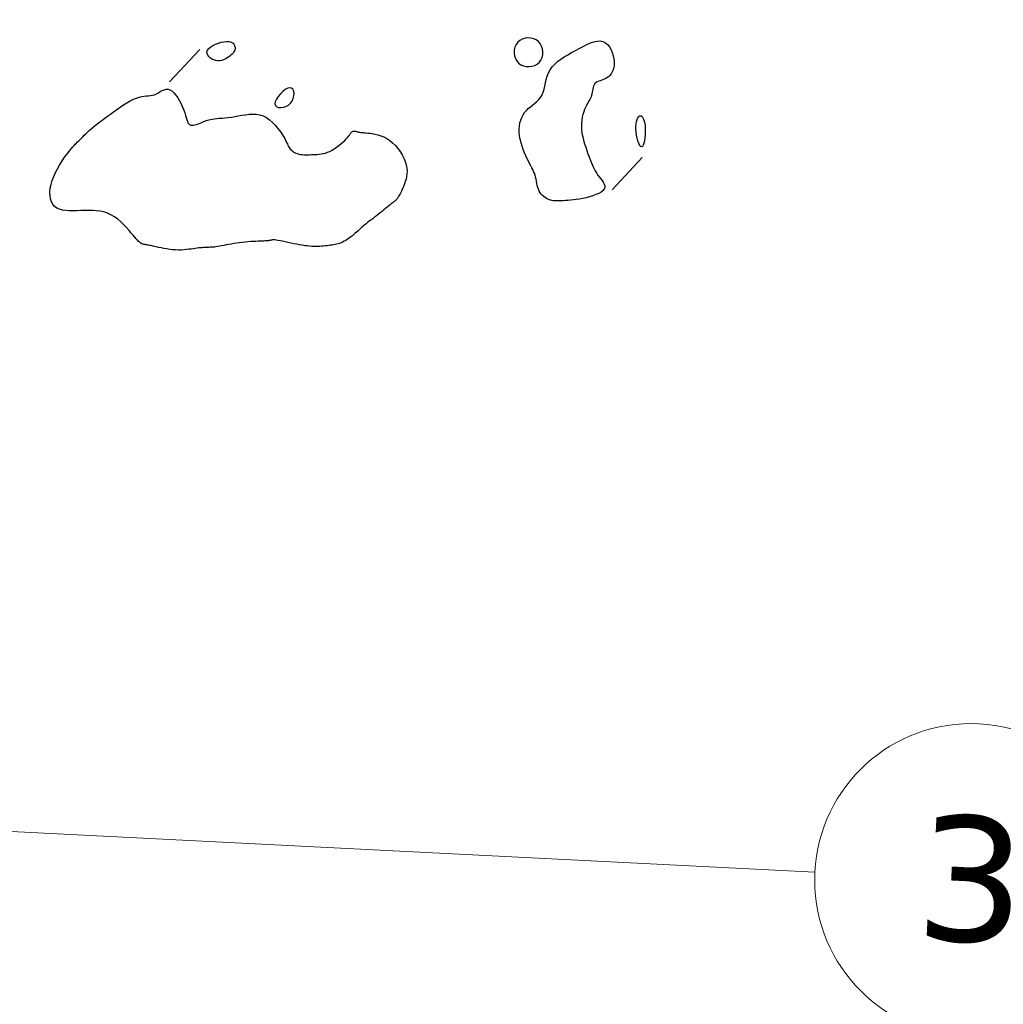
# Model space of a CAD drawing. Header units: millimetres. Extents: x 32690613 to 32693367, y 5343692 to 5344708.
# Tile 458 of 656: x 32692924 to 32692955, y 5344050 to 5344082. Entities that reach past the tile are written whole.
import ezdxf

# ---------------------------------------------------------------- set-up
doc = ezdxf.new("R2010")
doc.units = ezdxf.units.MM
doc.header["$LTSCALE"] = 20
doc.layers.get('0').update_dxf_attribs({"lineweight": 18})
doc.layers.get('Defpoints').update_dxf_attribs({"color": 11, "lineweight": 18})
doc.layers.add('02-DGM_HL_492.50', color=92, linetype='Continuous')
doc.styles.add('Verdana', font='verdana.ttf')

# ---------------------------------------------------------------- blocks, each defined once
blk = doc.blocks.new('A$C78070446')
blk.add_line((4469470.041, 5342631.206), (4470219.624, 5342563.955))
blk.add_circle((4470224.604, 5342563.508), 5)
at = {"insert": (4470224.604, 5342563.508), "char_height": 4, "attachment_point": 5, "rotation": 354.86, "line_spacing_factor": 0.252012, "style": 'Verdana'}
blk.add_mtext('3', dxfattribs=at)

msp = doc.modelspace()

# ---------------------------------------------------------------- linework, layer by layer
at = {"layer": '02-DGM_HL_492.50', "elevation": 492.5, "flags": 128}
for points in [[(32692930.269, 5344080.479), (32692930.225, 5344080.446), (32692930.176, 5344080.415), (32692930.123, 5344080.386), (32692930.068, 5344080.362), (32692930.009, 5344080.343), (32692929.949, 5344080.332), (32692929.887, 5344080.329), (32692929.825, 5344080.337), (32692929.762, 5344080.355), (32692929.702, 5344080.384), (32692929.647, 5344080.421), (32692929.601, 5344080.465), (32692929.566, 5344080.514), (32692929.546, 5344080.566), (32692929.543, 5344080.62), (32692929.561, 5344080.674), (32692929.601, 5344080.726), (32692929.661, 5344080.775), (32692929.735, 5344080.821), (32692929.819, 5344080.861), (32692929.908, 5344080.895), (32692930, 5344080.922), (32692930.087, 5344080.939), (32692930.168, 5344080.948), (32692930.237, 5344080.945), (32692930.294, 5344080.934), (32692930.341, 5344080.914), (32692930.378, 5344080.888), (32692930.406, 5344080.857), (32692930.426, 5344080.823), (32692930.438, 5344080.787), (32692930.442, 5344080.75), (32692930.441, 5344080.714), (32692930.433, 5344080.679), (32692930.419, 5344080.645), (32692930.4, 5344080.611), (32692930.375, 5344080.578), (32692930.345, 5344080.545), (32692930.309, 5344080.512)], [(32692940.142, 5344080.948), (32692940.07, 5344081), (32692939.987, 5344081.036), (32692939.897, 5344081.056), (32692939.804, 5344081.06), (32692939.711, 5344081.049), (32692939.623, 5344081.022), (32692939.543, 5344080.979), (32692939.476, 5344080.922), (32692939.424, 5344080.85), (32692939.388, 5344080.768), (32692939.368, 5344080.677), (32692939.364, 5344080.584), (32692939.375, 5344080.491), (32692939.402, 5344080.403), (32692939.444, 5344080.323), (32692939.502, 5344080.256), (32692939.574, 5344080.204), (32692939.656, 5344080.168), (32692939.746, 5344080.148), (32692939.84, 5344080.144), (32692939.932, 5344080.156), (32692940.021, 5344080.182), (32692940.1, 5344080.225), (32692940.168, 5344080.282), (32692940.22, 5344080.354), (32692940.256, 5344080.437), (32692940.276, 5344080.527), (32692940.28, 5344080.62), (32692940.268, 5344080.713), (32692940.241, 5344080.801), (32692940.199, 5344080.881)], [(32692941.517, 5344078.125), (32692941.531, 5344078.014), (32692941.553, 5344077.901), (32692941.58, 5344077.788), (32692941.613, 5344077.675), (32692941.649, 5344077.564), (32692941.686, 5344077.457), (32692941.723, 5344077.355), (32692941.759, 5344077.258), (32692941.793, 5344077.17), (32692941.825, 5344077.088), (32692941.856, 5344077.012), (32692941.887, 5344076.94), (32692941.919, 5344076.873), (32692941.953, 5344076.809), (32692941.99, 5344076.746), (32692942.032, 5344076.685), (32692942.078, 5344076.625), (32692942.126, 5344076.564), (32692942.171, 5344076.505), (32692942.212, 5344076.447), (32692942.243, 5344076.39), (32692942.261, 5344076.334), (32692942.263, 5344076.28), (32692942.244, 5344076.229), (32692942.204, 5344076.18), (32692942.143, 5344076.134), (32692942.066, 5344076.09), (32692941.976, 5344076.05), (32692941.876, 5344076.014), (32692941.77, 5344075.981), (32692941.661, 5344075.952), (32692941.553, 5344075.928), (32692941.449, 5344075.908), (32692941.349, 5344075.892), (32692941.255, 5344075.88), (32692941.165, 5344075.871), (32692941.081, 5344075.864), (32692941.003, 5344075.86), (32692940.931, 5344075.856), (32692940.865, 5344075.853), (32692940.806, 5344075.851), (32692940.752, 5344075.85), (32692940.703, 5344075.85), (32692940.657, 5344075.851), (32692940.614, 5344075.855), (32692940.572, 5344075.862), (32692940.53, 5344075.872), (32692940.487, 5344075.886), (32692940.443, 5344075.905), (32692940.398, 5344075.928), (32692940.353, 5344075.955), (32692940.308, 5344075.987), (32692940.266, 5344076.024), (32692940.227, 5344076.066), (32692940.192, 5344076.113), (32692940.162, 5344076.164), (32692940.138, 5344076.221), (32692940.118, 5344076.282), (32692940.102, 5344076.346), (32692940.088, 5344076.412), (32692940.076, 5344076.478), (32692940.063, 5344076.545), (32692940.048, 5344076.611), (32692940.031, 5344076.674), (32692940.01, 5344076.734), (32692939.985, 5344076.793), (32692939.957, 5344076.852), (32692939.926, 5344076.912), (32692939.892, 5344076.975), (32692939.855, 5344077.042), (32692939.817, 5344077.116), (32692939.777, 5344077.198), (32692939.736, 5344077.288), (32692939.694, 5344077.386), (32692939.654, 5344077.49), (32692939.617, 5344077.598), (32692939.584, 5344077.709), (32692939.557, 5344077.821), (32692939.537, 5344077.932), (32692939.525, 5344078.041), (32692939.522, 5344078.146), (32692939.53, 5344078.246), (32692939.546, 5344078.342), (32692939.571, 5344078.433), (32692939.604, 5344078.518), (32692939.646, 5344078.598), (32692939.695, 5344078.673), (32692939.752, 5344078.741), (32692939.815, 5344078.803), (32692939.882, 5344078.861), (32692939.952, 5344078.916), (32692940.023, 5344078.972), (32692940.09, 5344079.029), (32692940.153, 5344079.092), (32692940.21, 5344079.16), (32692940.256, 5344079.237), (32692940.293, 5344079.324), (32692940.321, 5344079.42), (32692940.344, 5344079.521), (32692940.366, 5344079.627), (32692940.391, 5344079.735), (32692940.42, 5344079.842), (32692940.459, 5344079.946), (32692940.511, 5344080.045), (32692940.577, 5344080.138), (32692940.658, 5344080.224), (32692940.75, 5344080.305), (32692940.852, 5344080.382), (32692940.962, 5344080.455), (32692941.078, 5344080.525), (32692941.199, 5344080.593), (32692941.321, 5344080.661), (32692941.443, 5344080.727), (32692941.564, 5344080.791), (32692941.683, 5344080.849), (32692941.798, 5344080.898), (32692941.908, 5344080.935), (32692942.013, 5344080.957), (32692942.11, 5344080.962), (32692942.199, 5344080.945), (32692942.279, 5344080.906), (32692942.349, 5344080.847), (32692942.409, 5344080.772), (32692942.46, 5344080.684), (32692942.5, 5344080.589), (32692942.53, 5344080.489), (32692942.549, 5344080.389), (32692942.558, 5344080.292), (32692942.557, 5344080.202), (32692942.545, 5344080.119), (32692942.525, 5344080.044), (32692942.498, 5344079.977), (32692942.463, 5344079.917), (32692942.422, 5344079.864), (32692942.377, 5344079.82), (32692942.328, 5344079.783), (32692942.276, 5344079.753), (32692942.222, 5344079.729), (32692942.169, 5344079.709), (32692942.116, 5344079.691), (32692942.066, 5344079.673), (32692942.02, 5344079.653), (32692941.98, 5344079.63), (32692941.946, 5344079.601), (32692941.92, 5344079.565), (32692941.9, 5344079.523), (32692941.886, 5344079.476), (32692941.875, 5344079.426), (32692941.866, 5344079.374), (32692941.857, 5344079.322), (32692941.848, 5344079.27), (32692941.836, 5344079.221), (32692941.82, 5344079.175), (32692941.801, 5344079.132), (32692941.778, 5344079.089), (32692941.754, 5344079.046), (32692941.727, 5344079.001), (32692941.7, 5344078.952), (32692941.671, 5344078.898), (32692941.642, 5344078.838), (32692941.614, 5344078.771), (32692941.587, 5344078.696), (32692941.562, 5344078.615), (32692941.541, 5344078.527), (32692941.525, 5344078.434), (32692941.515, 5344078.335), (32692941.512, 5344078.232)], [(32692927.426, 5344074.502), (32692927.409, 5344074.513), (32692927.392, 5344074.527), (32692927.371, 5344074.544), (32692927.347, 5344074.568), (32692927.318, 5344074.599), (32692927.282, 5344074.638), (32692927.239, 5344074.688), (32692927.186, 5344074.75), (32692927.124, 5344074.824), (32692927.052, 5344074.908), (32692926.972, 5344074.998), (32692926.884, 5344075.09), (32692926.789, 5344075.181), (32692926.688, 5344075.267), (32692926.583, 5344075.345), (32692926.473, 5344075.41), (32692926.359, 5344075.461), (32692926.243, 5344075.498), (32692926.125, 5344075.523), (32692926.004, 5344075.538), (32692925.881, 5344075.545), (32692925.758, 5344075.547), (32692925.633, 5344075.544), (32692925.509, 5344075.539), (32692925.384, 5344075.535), (32692925.261, 5344075.532), (32692925.142, 5344075.534), (32692925.029, 5344075.541), (32692924.923, 5344075.557), (32692924.827, 5344075.583), (32692924.741, 5344075.621), (32692924.669, 5344075.673), (32692924.612, 5344075.741), (32692924.569, 5344075.823), (32692924.54, 5344075.918), (32692924.525, 5344076.022), (32692924.524, 5344076.135), (32692924.535, 5344076.255), (32692924.559, 5344076.378), (32692924.595, 5344076.504), (32692924.643, 5344076.631), (32692924.699, 5344076.757), (32692924.763, 5344076.879), (32692924.831, 5344076.997), (32692924.902, 5344077.109), (32692924.972, 5344077.213), (32692925.04, 5344077.308), (32692925.103, 5344077.392), (32692925.159, 5344077.463), (32692925.209, 5344077.523), (32692925.254, 5344077.575), (32692925.295, 5344077.62), (32692925.334, 5344077.66), (32692925.371, 5344077.698), (32692925.408, 5344077.734), (32692925.446, 5344077.772), (32692925.487, 5344077.813), (32692925.529, 5344077.856), (32692925.574, 5344077.902), (32692925.622, 5344077.95), (32692925.672, 5344077.999), (32692925.725, 5344078.05), (32692925.781, 5344078.102), (32692925.84, 5344078.154), (32692925.902, 5344078.207), (32692925.968, 5344078.26), (32692926.037, 5344078.314), (32692926.111, 5344078.371), (32692926.189, 5344078.429), (32692926.273, 5344078.49), (32692926.361, 5344078.555), (32692926.456, 5344078.623), (32692926.556, 5344078.696), (32692926.66, 5344078.77), (32692926.767, 5344078.845), (32692926.876, 5344078.917), (32692926.983, 5344078.985), (32692927.089, 5344079.046), (32692927.19, 5344079.098), (32692927.286, 5344079.139), (32692927.375, 5344079.168), (32692927.458, 5344079.186), (32692927.534, 5344079.197), (32692927.607, 5344079.204), (32692927.675, 5344079.209), (32692927.74, 5344079.216), (32692927.804, 5344079.227), (32692927.866, 5344079.245), (32692927.927, 5344079.273), (32692927.988, 5344079.307), (32692928.05, 5344079.343), (32692928.111, 5344079.377), (32692928.172, 5344079.404), (32692928.234, 5344079.42), (32692928.297, 5344079.421), (32692928.36, 5344079.404), (32692928.424, 5344079.364), (32692928.488, 5344079.304), (32692928.55, 5344079.229), (32692928.61, 5344079.142), (32692928.666, 5344079.047), (32692928.718, 5344078.949), (32692928.763, 5344078.849), (32692928.802, 5344078.754), (32692928.833, 5344078.665), (32692928.858, 5344078.584), (32692928.879, 5344078.512), (32692928.898, 5344078.448), (32692928.916, 5344078.394), (32692928.935, 5344078.348), (32692928.959, 5344078.313), (32692928.987, 5344078.288), (32692929.023, 5344078.274), (32692929.064, 5344078.269), (32692929.11, 5344078.271), (32692929.159, 5344078.28), (32692929.209, 5344078.294), (32692929.26, 5344078.311), (32692929.309, 5344078.33), (32692929.356, 5344078.349), (32692929.398, 5344078.368), (32692929.438, 5344078.385), (32692929.477, 5344078.402), (32692929.516, 5344078.417), (32692929.558, 5344078.431), (32692929.603, 5344078.444), (32692929.654, 5344078.455), (32692929.712, 5344078.465), (32692929.779, 5344078.474), (32692929.853, 5344078.482), (32692929.935, 5344078.49), (32692930.024, 5344078.498), (32692930.118, 5344078.507), (32692930.218, 5344078.519), (32692930.323, 5344078.532), (32692930.432, 5344078.549), (32692930.544, 5344078.568), (32692930.658, 5344078.589), (32692930.774, 5344078.607), (32692930.89, 5344078.62), (32692931.006, 5344078.625), (32692931.12, 5344078.62), (32692931.231, 5344078.601), (32692931.339, 5344078.566), (32692931.443, 5344078.512), (32692931.541, 5344078.443), (32692931.634, 5344078.362), (32692931.72, 5344078.273), (32692931.799, 5344078.18), (32692931.87, 5344078.087), (32692931.932, 5344077.996), (32692931.984, 5344077.913), (32692932.027, 5344077.84), (32692932.062, 5344077.776), (32692932.09, 5344077.721), (32692932.113, 5344077.672), (32692932.133, 5344077.63), (32692932.151, 5344077.593), (32692932.17, 5344077.559), (32692932.19, 5344077.528), (32692932.214, 5344077.498), (32692932.241, 5344077.47), (32692932.272, 5344077.444), (32692932.307, 5344077.419), (32692932.345, 5344077.397), (32692932.386, 5344077.378), (32692932.431, 5344077.362), (32692932.479, 5344077.349), (32692932.53, 5344077.339), (32692932.584, 5344077.332), (32692932.64, 5344077.328), (32692932.699, 5344077.326), (32692932.759, 5344077.326), (32692932.82, 5344077.327), (32692932.882, 5344077.329), (32692932.944, 5344077.331), (32692933.007, 5344077.334), (32692933.07, 5344077.337), (32692933.133, 5344077.343), (32692933.197, 5344077.351), (32692933.263, 5344077.364), (32692933.329, 5344077.381), (32692933.398, 5344077.405), (32692933.468, 5344077.435), (32692933.541, 5344077.473), (32692933.614, 5344077.517), (32692933.687, 5344077.566), (32692933.758, 5344077.618), (32692933.826, 5344077.672), (32692933.889, 5344077.727), (32692933.946, 5344077.78), (32692933.995, 5344077.831), (32692934.036, 5344077.877), (32692934.069, 5344077.919), (32692934.096, 5344077.957), (32692934.119, 5344077.99), (32692934.139, 5344078.018), (32692934.157, 5344078.041), (32692934.175, 5344078.058), (32692934.194, 5344078.071), (32692934.216, 5344078.078), (32692934.24, 5344078.081), (32692934.266, 5344078.079), (32692934.292, 5344078.075), (32692934.32, 5344078.07), (32692934.347, 5344078.063), (32692934.374, 5344078.056), (32692934.4, 5344078.049), (32692934.424, 5344078.044), (32692934.448, 5344078.04), (32692934.473, 5344078.037), (32692934.502, 5344078.035), (32692934.536, 5344078.032), (32692934.575, 5344078.028), (32692934.623, 5344078.024), (32692934.681, 5344078.018), (32692934.749, 5344078.011), (32692934.826, 5344078), (32692934.911, 5344077.984), (32692935.002, 5344077.962), (32692935.097, 5344077.933), (32692935.194, 5344077.894), (32692935.29, 5344077.845), (32692935.386, 5344077.784), (32692935.477, 5344077.71), (32692935.565, 5344077.624), (32692935.646, 5344077.53), (32692935.719, 5344077.429), (32692935.784, 5344077.323), (32692935.839, 5344077.215), (32692935.883, 5344077.108), (32692935.915, 5344077.002), (32692935.933, 5344076.901), (32692935.94, 5344076.805), (32692935.936, 5344076.714), (32692935.924, 5344076.627), (32692935.906, 5344076.546), (32692935.883, 5344076.469), (32692935.858, 5344076.398), (32692935.832, 5344076.332), (32692935.806, 5344076.271), (32692935.781, 5344076.215), (32692935.758, 5344076.164), (32692935.736, 5344076.118), (32692935.715, 5344076.077), (32692935.696, 5344076.04), (32692935.678, 5344076.008), (32692935.662, 5344075.98), (32692935.647, 5344075.956), (32692935.634, 5344075.936), (32692935.622, 5344075.919), (32692935.612, 5344075.905), (32692935.602, 5344075.893), (32692935.592, 5344075.883), (32692935.584, 5344075.874), (32692935.575, 5344075.867), (32692935.566, 5344075.859), (32692935.556, 5344075.852), (32692935.545, 5344075.843), (32692935.532, 5344075.833), (32692935.515, 5344075.82), (32692935.494, 5344075.804), (32692935.468, 5344075.783), (32692935.436, 5344075.758), (32692935.398, 5344075.727), (32692935.355, 5344075.691), (32692935.307, 5344075.651), (32692935.254, 5344075.608), (32692935.199, 5344075.563), (32692935.141, 5344075.516), (32692935.081, 5344075.468), (32692935.02, 5344075.42), (32692934.96, 5344075.373), (32692934.9, 5344075.327), (32692934.841, 5344075.282), (32692934.784, 5344075.239), (32692934.73, 5344075.198), (32692934.679, 5344075.159), (32692934.632, 5344075.122), (32692934.589, 5344075.088), (32692934.551, 5344075.056), (32692934.516, 5344075.027), (32692934.485, 5344074.999), (32692934.455, 5344074.971), (32692934.425, 5344074.943), (32692934.394, 5344074.915), (32692934.361, 5344074.884), (32692934.324, 5344074.851), (32692934.283, 5344074.816), (32692934.238, 5344074.778), (32692934.19, 5344074.739), (32692934.139, 5344074.699), (32692934.087, 5344074.661), (32692934.035, 5344074.624), (32692933.982, 5344074.59), (32692933.93, 5344074.56), (32692933.88, 5344074.534), (32692933.831, 5344074.512), (32692933.783, 5344074.494), (32692933.735, 5344074.48), (32692933.688, 5344074.467), (32692933.64, 5344074.457), (32692933.591, 5344074.447), (32692933.541, 5344074.439), (32692933.49, 5344074.431), (32692933.437, 5344074.424), (32692933.383, 5344074.417), (32692933.327, 5344074.411), (32692933.27, 5344074.405), (32692933.211, 5344074.401), (32692933.151, 5344074.397), (32692933.089, 5344074.395), (32692933.026, 5344074.395), (32692932.961, 5344074.396), (32692932.893, 5344074.398), (32692932.823, 5344074.403), (32692932.749, 5344074.41), (32692932.672, 5344074.419), (32692932.591, 5344074.431), (32692932.505, 5344074.445), (32692932.414, 5344074.463), (32692932.321, 5344074.482), (32692932.226, 5344074.503), (32692932.133, 5344074.523), (32692932.043, 5344074.543), (32692931.958, 5344074.562), (32692931.881, 5344074.577), (32692931.812, 5344074.59), (32692931.755, 5344074.597), (32692931.707, 5344074.602), (32692931.668, 5344074.603), (32692931.635, 5344074.601), (32692931.608, 5344074.598), (32692931.584, 5344074.593), (32692931.562, 5344074.588), (32692931.541, 5344074.584), (32692931.519, 5344074.58), (32692931.495, 5344074.576), (32692931.468, 5344074.574), (32692931.437, 5344074.571), (32692931.401, 5344074.569), (32692931.359, 5344074.567), (32692931.309, 5344074.565), (32692931.251, 5344074.563), (32692931.184, 5344074.56), (32692931.109, 5344074.557), (32692931.028, 5344074.553), (32692930.942, 5344074.548), (32692930.852, 5344074.542), (32692930.76, 5344074.534), (32692930.667, 5344074.525), (32692930.575, 5344074.514), (32692930.485, 5344074.501), (32692930.397, 5344074.487), (32692930.312, 5344074.472), (32692930.231, 5344074.456), (32692930.153, 5344074.441), (32692930.079, 5344074.426), (32692930.01, 5344074.412), (32692929.945, 5344074.401), (32692929.886, 5344074.391), (32692929.83, 5344074.383), (32692929.779, 5344074.377), (32692929.731, 5344074.373), (32692929.685, 5344074.369), (32692929.642, 5344074.367), (32692929.599, 5344074.365), (32692929.558, 5344074.363), (32692929.516, 5344074.362), (32692929.473, 5344074.36), (32692929.43, 5344074.357), (32692929.384, 5344074.354), (32692929.336, 5344074.351), (32692929.285, 5344074.346), (32692929.229, 5344074.34), (32692929.17, 5344074.332), (32692929.105, 5344074.323), (32692929.035, 5344074.313), (32692928.961, 5344074.303), (32692928.883, 5344074.294), (32692928.802, 5344074.286), (32692928.717, 5344074.281), (32692928.628, 5344074.28), (32692928.538, 5344074.282), (32692928.445, 5344074.289), (32692928.351, 5344074.3), (32692928.258, 5344074.314), (32692928.168, 5344074.331), (32692928.08, 5344074.348), (32692927.998, 5344074.366), (32692927.923, 5344074.382), (32692927.855, 5344074.398), (32692927.796, 5344074.41), (32692927.746, 5344074.421), (32692927.704, 5344074.429), (32692927.667, 5344074.436), (32692927.636, 5344074.441), (32692927.61, 5344074.446), (32692927.586, 5344074.45), (32692927.565, 5344074.454), (32692927.545, 5344074.458), (32692927.526, 5344074.462), (32692927.508, 5344074.467), (32692927.491, 5344074.472), (32692927.474, 5344074.478), (32692927.458, 5344074.485), (32692927.442, 5344074.493)], [(32692932.213, 5344078.97), (32692932.265, 5344079.042), (32692932.301, 5344079.122), (32692932.321, 5344079.206), (32692932.326, 5344079.288), (32692932.315, 5344079.36), (32692932.289, 5344079.419), (32692932.249, 5344079.458), (32692932.194, 5344079.47), (32692932.125, 5344079.453), (32692932.047, 5344079.41), (32692931.967, 5344079.347), (32692931.889, 5344079.27), (32692931.819, 5344079.187), (32692931.762, 5344079.101), (32692931.725, 5344079.021), (32692931.713, 5344078.951), (32692931.73, 5344078.897), (32692931.772, 5344078.859), (32692931.832, 5344078.838), (32692931.906, 5344078.833), (32692931.986, 5344078.844), (32692932.068, 5344078.871), (32692932.146, 5344078.913)], [(32692943.253, 5344078.151), (32692943.254, 5344078.241), (32692943.261, 5344078.322), (32692943.274, 5344078.394), (32692943.293, 5344078.455), (32692943.315, 5344078.504), (32692943.34, 5344078.541), (32692943.367, 5344078.565), (32692943.395, 5344078.573), (32692943.423, 5344078.567), (32692943.45, 5344078.546), (32692943.476, 5344078.511), (32692943.499, 5344078.463), (32692943.519, 5344078.403), (32692943.535, 5344078.333), (32692943.547, 5344078.252), (32692943.553, 5344078.163), (32692943.554, 5344078.066), (32692943.549, 5344077.966), (32692943.54, 5344077.867), (32692943.526, 5344077.776), (32692943.508, 5344077.696), (32692943.486, 5344077.632), (32692943.461, 5344077.59), (32692943.434, 5344077.574), (32692943.406, 5344077.588), (32692943.376, 5344077.628), (32692943.347, 5344077.689), (32692943.32, 5344077.768), (32692943.295, 5344077.858), (32692943.275, 5344077.955), (32692943.261, 5344078.054)]]:
    msp.add_lwpolyline(points, close=True, dxfattribs=at)
for points in [[(32692928.35, 5344079.653), (32692929.31, 5344080.692)], [(32692943.456, 5344077.241), (32692942.496, 5344076.203)]]:
    msp.add_lwpolyline(points, dxfattribs=at)

# ---------------------------------------------------------------- block references
at = {"layer": 'Defpoints', "rotation": 2.237485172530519}
msp.add_blockref('A$C78070446', (28434719.524, -168960.664), dxfattribs=at)

doc.saveas('drawing.dxf')
